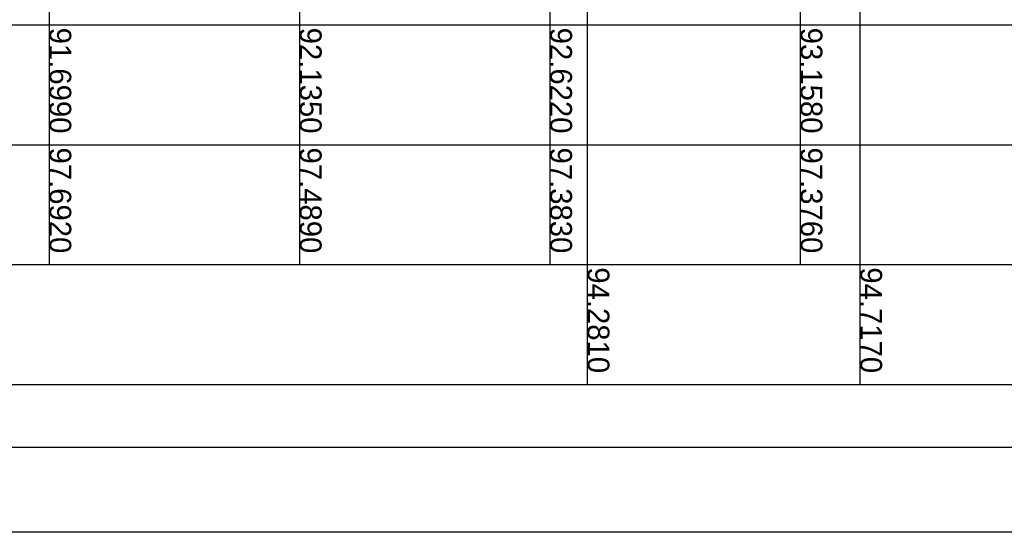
# Model space of a CAD drawing. Header units: metres. Extents: x 3458045 to 3462392, y 5482308 to 5484762.
# Tile 284 of 458: x 3460209 to 3460249, y 5483955 to 5483975. Entities that reach past the tile are written whole.
import ezdxf

# ---------------------------------------------------------------- set-up
doc = ezdxf.new("R2010")
doc.units = ezdxf.units.M
for name, color, linetype, lineweight in [('SP_Höhenplan-Beschriftung-Linien', 2, 'CONTINUOUS', 25), ('SP_Höhenplan-Beschriftung-Linien-Bestandsgelände', 7, 'CONTINUOUS', 25), ('SP_Höhenplan-Beschriftung-Text', 2, 'CONTINUOUS', 25)]:
    doc.layers.add(name, color=color, linetype=linetype, lineweight=lineweight)
doc.layers.add('SP_LAYOUT', color=50, linetype='CONTINUOUS', plot=False)
doc.layers.add('SP_VERM-VA-B44', color=150, linetype='CONTINUOUS')
doc.styles.add('K_ISOCP', font='k_isocp.shx')

msp = doc.modelspace()

# ---------------------------------------------------------------- linework, layer by layer
at = {"layer": 'SP_Höhenplan-Beschriftung-Linien', "color": 1, "linetype": 'ByBlock'}
for p, q in [((3460240.5579, 5484000.0412), (3460240.5579, 5483965.6286)), ((3460230.5579, 5483999.5058), (3460230.5579, 5483965.6286)), ((3460220.5579, 5483999.0194), (3460220.5579, 5483965.6286)), ((3460210.5579, 5483998.5842), (3460210.5579, 5483965.6286))]:
    msp.add_line(p, q, dxfattribs=at)
at = {"layer": 'SP_Höhenplan-Beschriftung-Linien', "color": 2}
for p, q in [((3460406.594, 5483975.2078), (3459990.95, 5483975.2078)), ((3460406.594, 5483970.4182), (3459990.95, 5483970.4182)), ((3460406.594, 5483965.6286), (3459990.95, 5483965.6286)), ((3460406.594, 5483960.8389), (3459990.95, 5483960.8389))]:
    msp.add_line(p, q, dxfattribs=at)
at = {"layer": 'SP_Höhenplan-Beschriftung-Linien-Bestandsgelände'}
for p, q in [((3460242.9427, 5484004.5044), (3460242.9427, 5483960.8389)), ((3460232.0528, 5484004.0679), (3460232.0528, 5483960.8389))]:
    msp.add_line(p, q, dxfattribs=at)
at = {"layer": 'SP_LAYOUT'}
msp.add_lwpolyline([(3459988.5361, 5484045.9145), (3460409.8809, 5484045.9145), (3460409.8809, 5483954.9364), (3459988.5361, 5483954.9364)], close=True, dxfattribs=at)
at = {"layer": 'SP_VERM-VA-B44', "color": 1}
msp.add_line((3460019.6256, 5483958.3376), (3460406.4791, 5483958.3376), dxfattribs=at)

# ---------------------------------------------------------------- texts
at = {"layer": 'SP_Höhenplan-Beschriftung-Text', "char_height": 0.875, "width": 7.557299, "attachment_point": 7, "rotation": 270, "style": 'K_ISOCP'}
for s, insert in [('91.6990', (3460210.5579, 5483975.1093)), ('92.1350', (3460220.5579, 5483975.1093)), ('92.6220', (3460230.5579, 5483975.1093)), ('93.1580', (3460240.5579, 5483975.1093)), ('97.6920', (3460210.5579, 5483970.3196)), ('97.4890', (3460220.5579, 5483970.3196)), ('97.3830', (3460230.5579, 5483970.3196)), ('97.3760', (3460240.5579, 5483970.3196)), ('94.2810', (3460232.0528, 5483965.53)), ('94.7170', (3460242.9427, 5483965.53))]:
    msp.add_mtext(s, dxfattribs=dict(at, insert=insert))

doc.saveas('drawing.dxf')
